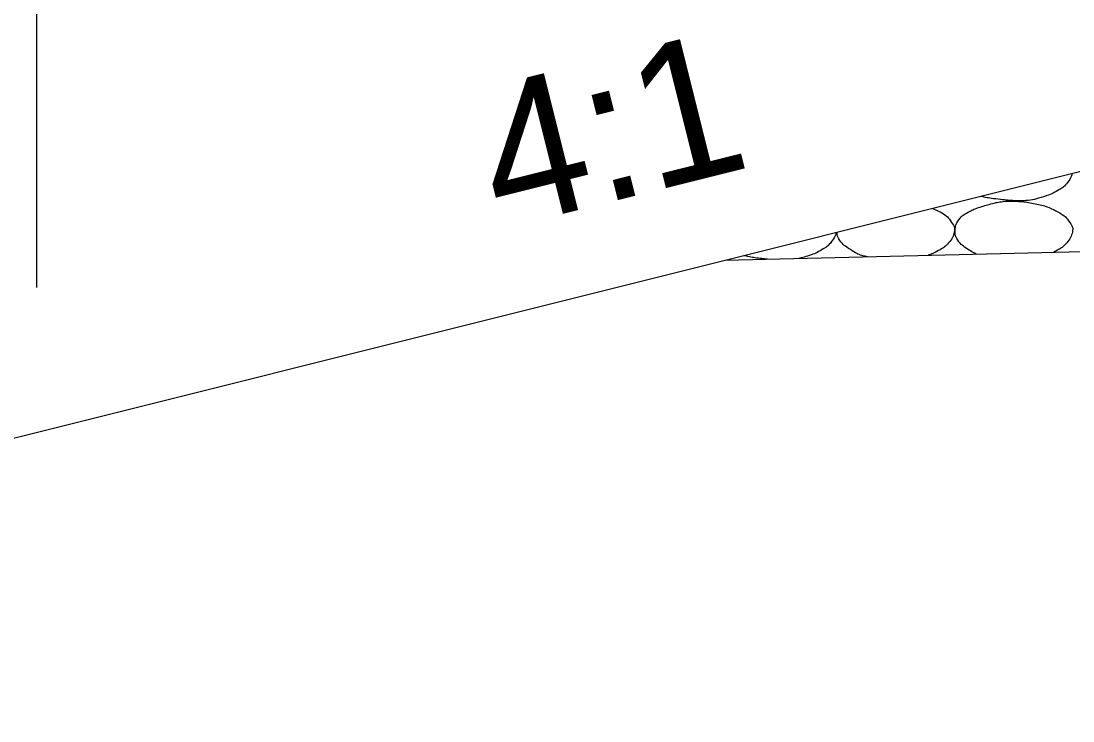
# Model space of a CAD drawing. Extents: x 1671357 to 13005564, y 567358 to 14261451.
# Drawn here: x 12758435.712 to 12758440.188, y 14259925.217 to 14259928.195 of the extents above; entities that cross this region are included whole.
import ezdxf

# ---------------------------------------------------------------- set-up
doc = ezdxf.new("R2010")
doc.units = 0
doc.layers.add('Default', color=7, linetype='Continuous')
doc.layers.add('R_Draft', color=7, linetype='Continuous')

msp = doc.modelspace()

# ---------------------------------------------------------------- linework, layer by layer
at = {"layer": 'Default'}
for p, q in [((12758435.7787, 14259927.0607), (12758435.7787, 14259931.2395)), ((12758430.8696, 14259925.2172), (12758441.7858, 14259927.947)), ((12758438.7062, 14259927.1769), (12758456.7994, 14259927.6286))]:
    msp.add_line(p, q, dxfattribs=at)
at = {"layer": 'R_Draft'}
for points in [[(12758440.1847, 14259927.5466), (12758440.1803, 14259927.5305), (12758440.1713, 14259927.5147), (12758440.1491, 14259927.49), (12758440.1399, 14259927.4829), (12758440.1083, 14259927.465), (12758440.0885, 14259927.4554), (12758440.0381, 14259927.4395), (12758440.0097, 14259927.4323), (12758439.9658, 14259927.4295), (12758439.9511, 14259927.4295), (12758439.9145, 14259927.4319), (12758439.8925, 14259927.4341), (12758439.8463, 14259927.4391), (12758439.8224, 14259927.4429), (12758439.7974, 14259927.4487), (12758439.7964, 14259927.449), (12758439.7953, 14259927.4492)], [(12758439.7764, 14259927.2037), (12758439.7655, 14259927.2087), (12758439.7551, 14259927.2152), (12758439.7246, 14259927.2343), (12758439.7085, 14259927.2464), (12758439.6873, 14259927.2789), (12758439.6858, 14259927.2907), (12758439.6874, 14259927.3181), (12758439.6908, 14259927.3344), (12758439.7143, 14259927.3655), (12758439.7271, 14259927.3739), (12758439.7556, 14259927.3887), (12758439.7686, 14259927.3952), (12758439.8023, 14259927.4066), (12758439.8222, 14259927.4126), (12758439.8551, 14259927.4212), (12758439.8676, 14259927.4239), (12758439.899, 14259927.4288), (12758439.9179, 14259927.4295), (12758439.9365, 14259927.4279)], [(12758439.9365, 14259927.4279), (12758439.9658, 14259927.4283), (12758439.9952, 14259927.4239), (12758440.0603, 14259927.4106), (12758440.0933, 14259927.3997), (12758440.1487, 14259927.37), (12758440.1638, 14259927.3539), (12758440.1848, 14259927.3224), (12758440.1882, 14259927.3115), (12758440.1831, 14259927.2831), (12758440.1733, 14259927.2644), (12758440.1491, 14259927.2374), (12758440.1399, 14259927.2303), (12758440.121, 14259927.2196), (12758440.1136, 14259927.2156), (12758440.106, 14259927.2119)], [(12758439.5899, 14259927.3979), (12758439.6014, 14259927.3933), (12758439.6127, 14259927.388), (12758439.6462, 14259927.37), (12758439.6614, 14259927.3539), (12758439.6824, 14259927.3224), (12758439.6858, 14259927.3115), (12758439.6807, 14259927.2831), (12758439.6709, 14259927.2644), (12758439.6467, 14259927.2374), (12758439.6375, 14259927.2303), (12758439.6084, 14259927.2138), (12758439.591, 14259927.2052), (12758439.5721, 14259927.1985)], [(12758439.1803, 14259927.2954), (12758439.176, 14259927.2788), (12758439.1668, 14259927.2625), (12758439.1443, 14259927.2374), (12758439.135, 14259927.2303), (12758439.1035, 14259927.2124), (12758439.0836, 14259927.2028), (12758439.0483, 14259927.1917), (12758439.035, 14259927.1878), (12758439.0216, 14259927.1848)], [(12758439.3137, 14259927.1921), (12758439.3078, 14259927.1932), (12758439.3019, 14259927.1945), (12758439.2764, 14259927.2004), (12758439.2596, 14259927.2109), (12758439.2222, 14259927.2343), (12758439.206, 14259927.2464), (12758439.186, 14259927.2771), (12758439.184, 14259927.2868), (12758439.1839, 14259927.2963)], [(12758438.8888, 14259927.1815), (12758438.8811, 14259927.1822), (12758438.8733, 14259927.183), (12758438.8414, 14259927.1865), (12758438.8175, 14259927.1903), (12758438.7917, 14259927.1963), (12758438.7899, 14259927.1968), (12758438.788, 14259927.1973)]]:
    msp.add_open_spline(points, degree=3, dxfattribs=at)

# ---------------------------------------------------------------- texts
msp.add_text('4:1', height=0.60006, rotation=14.04, dxfattribs=at).set_placement((12758437.7474, 14259927.307))

doc.saveas('drawing.dxf')
